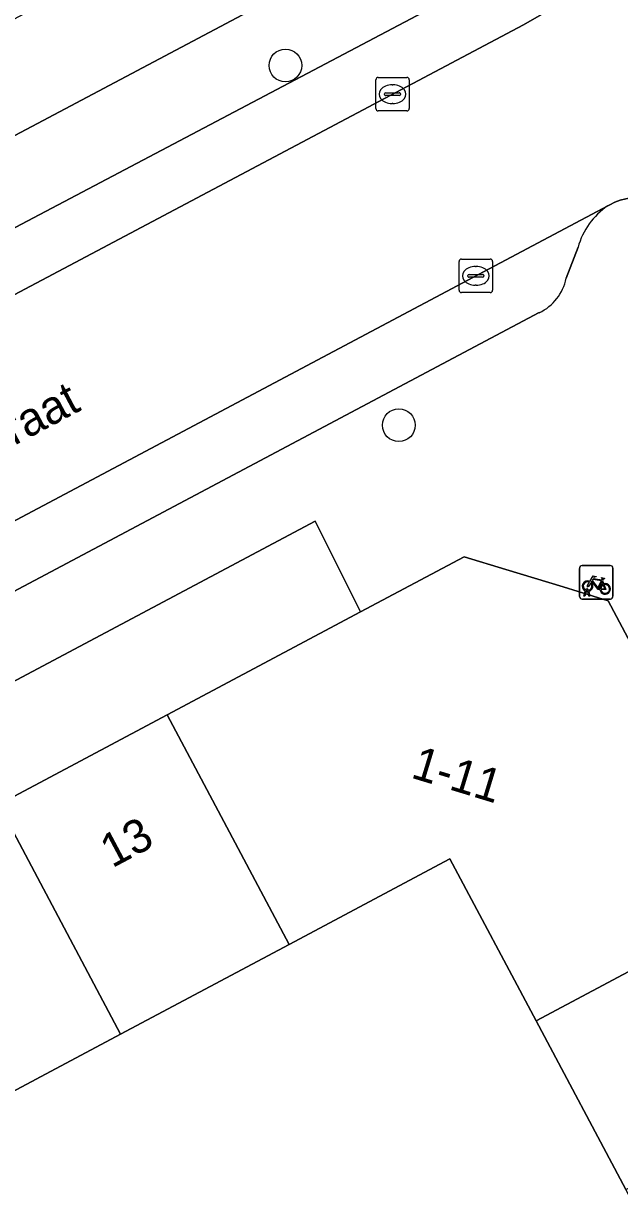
# Model space of a CAD drawing. Extents: x 160304 to 160955, y 383684 to 384161.
# Drawn here: x 160762.28 to 160780.09, y 383838.09 to 383873.27 of the extents above; entities that cross this region are included whole.
import ezdxf

# ---------------------------------------------------------------- set-up
doc = ezdxf.new("R2010")
doc.units = 0
for name, color, linetype in [('IMGEO_Boom', 7, 'Continuous'), ('IMGEO_Erf', 7, 'Continuous'), ('IMGEO_Fietsenrek', 7, 'Continuous'), ('IMGEO_Kolk', 7, 'Continuous'), ('IMGEO_Openbare_ruimte_label', 7, 'Continuous'), ('IMGEO_Pand', 7, 'Continuous'), ('IMGEO_Pand_nummerreeks', 7, 'Continuous'), ('IMGEO_Parkeervlak_open', 7, 'Continuous'), ('IMGEO_Rijbaan_lokaal_open', 7, 'Continuous'), ('IMGEO_Voetpad_open', 7, 'Continuous')]:
    doc.layers.add(name, color=color, linetype=linetype)

msp = doc.modelspace()

# ---------------------------------------------------------------- linework, layer by layer
at = {"layer": 'IMGEO_Boom'}
for centre in [(160770.104, 383872.023), (160773.492, 383861.275)]:
    msp.add_circle(centre, 0.489, dxfattribs=at)
at = {"layer": 'IMGEO_Erf'}
for points in [[(160696.844, 383882.915), (160709.724, 383858.649), (160729.382, 383852.644), (160784.889, 383882.06), (160783.419, 383884.791), (160777.227, 383881.501), (160772.2, 383878.83), (160767.173, 383876.159), (160762.146, 383873.488), (160757.119, 383870.817), (160752.092, 383868.146), (160747.065, 383865.475), (160742.038, 383862.804), (160737.011, 383860.133), (160729.196, 383855.981), (160720.48, 383858.649), (160711.848, 383861.291), (160707.647, 383869.198), (160704.955, 383874.264), (160702.264, 383879.33), (160699.572, 383884.396)], [(160761.524, 383849.94), (160766.568, 383852.624), (160772.352, 383855.702), (160770.995, 383858.413), (160744.852, 383844.521), (160746.282, 383841.829), (160751.433, 383844.57), (160756.478, 383847.255)]]:
    msp.add_lwpolyline(points, close=True, dxfattribs=at)
msp.add_lwpolyline([(160782.966, 383833.394), (160780.281, 383838.438), (160777.597, 383843.482), (160775.022, 383848.322), (160770.217, 383845.765), (160765.172, 383843.081), (160760.126, 383840.396)], dxfattribs=at)
at = {"layer": 'IMGEO_Fietsenrek'}
for p, q in [((160778.894, 383856.157), (160778.894, 383856.998)), ((160778.894, 383856.998), (160778.894, 383856.157)), ((160778.969, 383857.082), (160779.81, 383857.082)), ((160779.81, 383857.082), (160778.969, 383857.082)), ((160779.894, 383857.007), (160779.894, 383856.166)), ((160779.894, 383856.166), (160779.894, 383857.007)), ((160779.581, 383856.631), (160779.617, 383856.536)), ((160779.021, 383856.166), (160779.06, 383856.326)), ((160779.09, 383856.314), (160779.055, 383856.166)), ((160779.132, 383856.338), (160779.131, 383856.342)), ((160779.173, 383856.166), (160779.139, 383856.308)), ((160779.163, 383856.349), (160779.164, 383856.342)), ((160779.171, 383856.312), (160779.206, 383856.166)), ((160779.819, 383856.082), (160778.978, 383856.082)), ((160778.978, 383856.082), (160779.819, 383856.082)), ((160779.055, 383856.166), (160779.021, 383856.166)), ((160779.206, 383856.166), (160779.173, 383856.166))]:
    msp.add_line(p, q, dxfattribs=at)
for points in [[(160779.228, 383856.556), (160779.176, 383856.466), (160779.136, 383856.441), (160779.137, 383856.488), (160779.192, 383856.582)], [(160779.207, 383856.608), (160779.302, 383856.772), (160779.388, 383856.758), (160779.39, 383856.749), (160779.334, 383856.738), (160779.307, 383856.693), (160779.563, 383856.652)], [(160779.503, 383856.364), (160779.453, 383856.364), (160779.262, 383856.615), (160779.243, 383856.583)], [(160779.55, 383856.627), (160779.293, 383856.668), (160779.276, 383856.639), (160779.443, 383856.419), (160779.55, 383856.627)], [(160779.598, 383856.529), (160779.568, 383856.606), (160779.459, 383856.388), (160779.502, 383856.388)], [(160779.563, 383856.652), (160779.588, 383856.701), (160779.582, 383856.705), (160779.559, 383856.709), (160779.547, 383856.716), (160779.546, 383856.719), (160779.548, 383856.724), (160779.643, 383856.709), (160779.645, 383856.699), (160779.635, 383856.686), (160779.623, 383856.68), (160779.609, 383856.686), (160779.581, 383856.631)], [(160779.532, 383856.388), (160779.652, 383856.387), (160779.608, 383856.501)], [(160779.628, 383856.508), (160779.683, 383856.363), (160779.533, 383856.363)]]:
    msp.add_lwpolyline(points, dxfattribs=at)
for centre, radius, start, end in [((160778.972, 383857.004), 0.0779, 92.4484, 184.2845), ((160778.972, 383857.004), 0.0779, 92.4484, 184.2845), ((160779.816, 383857.004), 0.0779, 2.4484, 94.2845), ((160779.816, 383857.004), 0.0779, 2.4484, 94.2845), ((160779.134, 383856.467), 0.159, 62.6766, 242.1369), ((160779.134, 383856.467), 0.129, 63.3192, 238.903), ((160779.134, 383856.467), 0.159, 283.5766, 46.6042), ((160779.114, 383856.338), 0.0499, 12.8025, 158.6934), ((160779.134, 383856.467), 0.159, 253.9967, 271.7867), ((160779.114, 383856.338), 0.0174, 12.8025, 163.4502), ((160779.134, 383856.467), 0.129, 253.415, 269.0204), ((160779.134, 383856.467), 0.129, 283.6043, 43.4302), ((160779.661, 383856.383), 0.159, 113.3408, 178.3217), ((160779.661, 383856.383), 0.159, 187.0065, 105.7708), ((160779.661, 383856.383), 0.129, 113.923, 177.9556), ((160779.661, 383856.383), 0.129, 188.6715, 104.5883), ((160778.972, 383856.16), 0.0779, 182.4484, 274.2845), ((160778.972, 383856.16), 0.0779, 182.4484, 274.2845), ((160779.816, 383856.16), 0.0779, 272.4484, 4.2845), ((160779.816, 383856.16), 0.0779, 272.4484, 4.2845)]:
    msp.add_arc(centre, radius, start, end, dxfattribs=at)
at = {"layer": 'IMGEO_Kolk'}
for p, q in [((160772.805, 383870.739), (160772.805, 383871.591)), ((160772.88, 383871.665), (160773.732, 383871.665)), ((160773.293, 383871.445), (160773.318, 383871.445)), ((160773.806, 383871.591), (160773.806, 383870.739)), ((160773.064, 383871.159), (160773.064, 383871.171)), ((160773.502, 383871.122), (160773.104, 383871.122)), ((160773.107, 383871.208), (160773.505, 383871.208)), ((160773.548, 383871.171), (160773.548, 383871.159)), ((160773.732, 383870.665), (160772.88, 383870.665)), ((160773.316, 383870.885), (160773.291, 383870.885)), ((160775.294, 383865.311), (160775.294, 383866.163)), ((160775.369, 383866.237), (160776.221, 383866.237)), ((160776.295, 383866.163), (160776.295, 383865.311)), ((160775.553, 383865.731), (160775.553, 383865.743)), ((160775.596, 383865.78), (160775.994, 383865.78)), ((160775.782, 383866.017), (160775.807, 383866.017)), ((160776.037, 383865.743), (160776.037, 383865.731)), ((160775.991, 383865.694), (160775.593, 383865.694)), ((160775.805, 383865.457), (160775.78, 383865.457)), ((160776.221, 383865.237), (160775.369, 383865.237))]:
    msp.add_line(p, q, dxfattribs=at)
for points in [[(160772.805, 383870.739), (160772.805, 383871.591)], [(160772.88, 383871.665), (160773.732, 383871.665)], [(160773.806, 383871.591), (160773.806, 383870.739)], [(160773.732, 383870.665), (160772.88, 383870.665)], [(160775.294, 383865.311), (160775.294, 383866.163)], [(160775.369, 383866.237), (160776.221, 383866.237)], [(160776.295, 383866.163), (160776.295, 383865.311)], [(160776.221, 383865.237), (160775.369, 383865.237)]]:
    msp.add_lwpolyline(points, dxfattribs=at)
for centre, radius, start, end in [((160772.882, 383871.589), 0.0765, 91.552, 178.448), ((160772.882, 383871.589), 0.0765, 91.552, 178.448), ((160773.73, 383871.589), 0.0765, 1.552, 88.448), ((160773.73, 383871.589), 0.0765, 1.552, 88.448), ((160773.104, 383871.168), 0.0403, 85.8775, 175.7526), ((160773.101, 383871.158), 0.0366, 178.938, 274.7102), ((160773.505, 383871.165), 0.043, 264.8664, 352.4533), ((160773.509, 383871.17), 0.0386, 1.7309, 96.639), ((160772.882, 383870.741), 0.0765, 181.552, 268.448), ((160772.882, 383870.741), 0.0765, 181.552, 268.448), ((160773.73, 383870.741), 0.0765, 271.552, 358.448), ((160773.73, 383870.741), 0.0765, 271.552, 358.448), ((160775.371, 383866.161), 0.0765, 91.552, 178.448), ((160775.371, 383866.161), 0.0765, 91.552, 178.448), ((160776.219, 383866.161), 0.0765, 1.552, 88.448), ((160776.219, 383866.161), 0.0765, 1.552, 88.448), ((160775.593, 383865.74), 0.0403, 85.8775, 175.7526), ((160775.59, 383865.73), 0.0366, 178.938, 274.7102), ((160775.994, 383865.737), 0.043, 264.8664, 352.4533), ((160775.998, 383865.742), 0.0386, 1.7309, 96.639), ((160775.371, 383865.313), 0.0765, 181.552, 268.448), ((160775.371, 383865.313), 0.0765, 181.552, 268.448), ((160776.219, 383865.313), 0.0765, 271.552, 358.448), ((160776.219, 383865.313), 0.0765, 271.552, 358.448)]:
    msp.add_arc(centre, radius, start, end, dxfattribs=at)
for centre, major_axis, ratio, start_param, end_param in [((160773.292, 383871.165), (-0.387, 0.002), 0.722429, 4.712389, 7.853982), ((160773.317, 383871.165), (-0.39, 0.002), 0.717154, 1.570796, 4.712389), ((160775.781, 383865.737), (-0.387, 0.002), 0.722429, 4.712389, 7.853982), ((160775.806, 383865.737), (-0.39, 0.002), 0.717154, 1.570796, 4.712389)]:
    msp.add_ellipse(centre, major_axis=major_axis, ratio=ratio, start_param=start_param, end_param=end_param, dxfattribs=at)
at = {"layer": 'IMGEO_Pand'}
for points in [[(160781.345, 383853.033), (160779.749, 383856.033), (160778.409, 383856.443), (160776.688, 383856.968), (160775.444, 383857.347), (160772.352, 383855.702), (160766.568, 383852.624), (160770.217, 383845.765), (160775.022, 383848.322), (160777.597, 383843.482), (160784.479, 383847.144)], [(160766.568, 383852.624), (160761.524, 383849.94), (160765.172, 383843.081), (160770.217, 383845.765)], [(160756.478, 383847.255), (160760.126, 383840.396), (160765.172, 383843.081), (160761.524, 383849.94)], [(160777.597, 383843.482), (160780.281, 383838.438), (160787.163, 383842.1), (160784.479, 383847.144)]]:
    msp.add_lwpolyline(points, close=True, dxfattribs=at)
at = {"layer": 'IMGEO_Parkeervlak_open'}
for points in [[(160732.658, 383851.141), (160732.174, 383850.012), (160731.211, 383849.019), (160731.287, 383848.905), (160754.245, 383861.066), (160756.683, 383862.358), (160777.216, 383873.235), (160787.291, 383879.005), (160789.989, 383880.815), (160792.14, 383882.532), (160794.051, 383884.299)], [(160786.444, 383880.665), (160782.88, 383878.574), (160779.318, 383876.481), (160774.755, 383873.894), (160733.471, 383852.131)], [(160779.737, 383867.831), (160759.485, 383857.081), (160757.047, 383855.787), (160730.535, 383841.591), (160732.356, 383840.999)], [(160778.493, 383865.665), (160778.849, 383866.592)], [(160733.727, 383841.315), (160777.692, 383864.638)]]:
    msp.add_lwpolyline(points, dxfattribs=at)
for centre, radius, start, end in [((160780.996, 383865.991), 2.23, 124.3805, 164.3607), ((160777.067, 383865.951), 1.455, 295.4508, 348.6449)]:
    msp.add_arc(centre, radius, start, end, dxfattribs=at)
at = {"layer": 'IMGEO_Rijbaan_lokaal_open'}
for points in [[(160759.485, 383857.081), (160779.737, 383867.831), (160779.795, 383867.863), (160779.949, 383867.937), (160780.109, 383867.996), (160780.274, 383868.041), (160780.442, 383868.071), (160780.612, 383868.086), (160780.783, 383868.086), (160780.953, 383868.07), (160781.121, 383868.04), (160781.245, 383868.005), (160789.328, 383871.488), (160789.367, 383871.552), (160789.683, 383871.981), (160790.036, 383872.381), (160797.285, 383879.019), (160798.938, 383880.511), (160800.417, 383881.852), (160804.344, 383885.43), (160806.491, 383887.45), (160812.588, 383892.383), (160817.111, 383895.531)], [(160795.082, 383885.252), (160794.051, 383884.299), (160792.14, 383882.532), (160789.989, 383880.815), (160787.291, 383879.005), (160777.216, 383873.235), (160756.683, 383862.358)]]:
    msp.add_lwpolyline(points, dxfattribs=at)
at = {"layer": 'IMGEO_Voetpad_open'}
for points in [[(160795.654, 383892.917), (160793.205, 383896.093), (160788.843, 383894.871), (160786.11, 383893.415), (160787.636, 383890.542), (160787.26, 383889.314), (160786.733, 383887.593), (160786.352, 383886.349), (160783.419, 383884.791), (160784.889, 383882.06), (160729.382, 383852.644), (160709.724, 383858.649), (160696.844, 383882.915), (160693.86, 383881.358), (160692.837, 383880.981), (160692.989, 383880.566)], [(160733.471, 383852.131), (160774.755, 383873.894)], [(160785.024, 383862.252), (160784.708, 383862.832), (160782.651, 383866.565), (160782.413, 383867.01), (160782.332, 383867.16), (160782.238, 383867.303), (160782.131, 383867.436), (160782.013, 383867.559), (160781.884, 383867.672), (160781.746, 383867.772), (160781.599, 383867.86), (160781.446, 383867.934), (160781.286, 383867.994), (160781.245, 383868.005), (160781.121, 383868.04), (160780.953, 383868.07), (160780.783, 383868.086), (160780.612, 383868.086), (160780.442, 383868.071), (160780.274, 383868.041), (160780.109, 383867.996), (160779.949, 383867.937), (160779.795, 383867.863), (160779.737, 383867.831)], [(160778.849, 383866.592), (160778.493, 383865.665)], [(160777.692, 383864.638), (160733.727, 383841.315)], [(160731.697, 383838.95), (160733.308, 383838.386), (160742.884, 383843.475), (160744.852, 383844.521), (160770.995, 383858.413), (160772.352, 383855.702), (160775.444, 383857.347), (160776.688, 383856.968), (160778.409, 383856.443), (160779.749, 383856.033), (160781.345, 383853.033), (160784.351, 383854.625), (160786.477, 383855.764), (160784.614, 383859.091)]]:
    msp.add_lwpolyline(points, dxfattribs=at)
for centre, radius, start, end in [((160780.996, 383865.991), 2.23, 124.3805, 164.3607), ((160777.067, 383865.951), 1.455, 295.4508, 348.6449)]:
    msp.add_arc(centre, radius, start, end, dxfattribs=at)

# ---------------------------------------------------------------- texts
at = {"layer": 'IMGEO_Openbare_ruimte_label'}
msp.add_text('Roosje Vosstraat', height=1, rotation=27.9747, dxfattribs=at).set_placement((160755.038, 383856.961))
at = {"layer": 'IMGEO_Pand_nummerreeks'}
for s, rotation, p in [('1-11', 343.0347, (160773.821, 383850.755)), ('13', 28.0159, (160764.924, 383848.033))]:
    msp.add_text(s, height=1, rotation=rotation, dxfattribs=at).set_placement(p)

doc.saveas('drawing.dxf')
